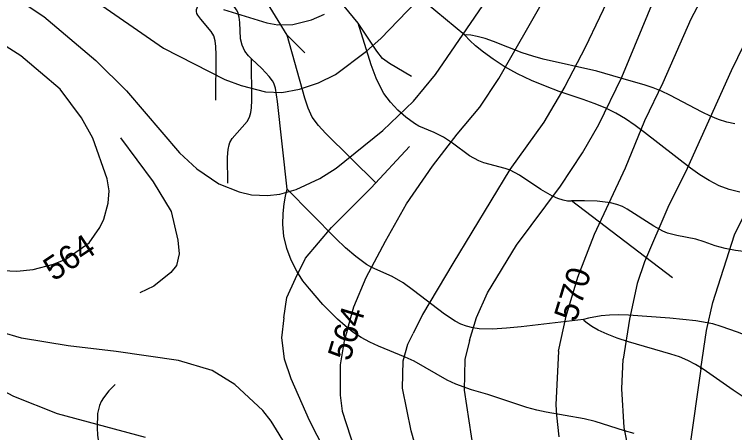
# Model space of a CAD drawing. Extents: x -709584 to -702006, y -1161789 to -1157496.
# Drawn here: x -708757 to -708453.2, y -1159394.7 to -1159218.3 of the extents above; entities that cross this region are included whole.
import ezdxf

# ---------------------------------------------------------------- set-up
doc = ezdxf.new("R2010")
doc.units = 0
for name, color, linetype in [('120_vrstevnice hlavní', 7, 'Continuous'), ('121_vrstevnice hlavní_popis', 7, 'Continuous'), ('122_vrstevnice základní', 7, 'Continuous'), ('124_vrstevnice doplňková', 7, 'Continuous'), ('411_akumulovaný odtok', 7, 'Continuous')]:
    doc.layers.add(name, color=color, linetype=linetype)

msp = doc.modelspace()

# ---------------------------------------------------------------- linework, layer by layer
at = {"layer": '120_vrstevnice hlavní'}
for points in [[(-708527.53, -1159360.45), (-708524.28, -1159345.54), (-708519.4, -1159329.21), (-708512.35, -1159311.03), (-708499.21, -1159283.03), (-708491.06, -1159263.03), (-708483.35, -1159247.03), (-708471.49, -1159220.17), (-708459.92, -1159197.88), (-708451.2, -1159183.02)], [(-708725.65, -1159210.6), (-708694.07, -1159232.45), (-708668.21, -1159245.74), (-708661.36, -1159248.31), (-708651.07, -1159250.88), (-708644.21, -1159251.17), (-708636.78, -1159249.74), (-708628.78, -1159247.17), (-708621.64, -1159243.6), (-708608.5, -1159233.74), (-708602.5, -1159228.45), (-708587.64, -1159213.03)], [(-708826.94, -1159323.82), (-708814.06, -1159338.47), (-708804.34, -1159349.19), (-708789.88, -1159359.89), (-708771.36, -1159372.04), (-708757.47, -1159379.42), (-708738.96, -1159386.65), (-708701.93, -1159396.63)], [(-708527.53, -1159360.45), (-708528.69, -1159383.06), (-708528.4, -1159387.4), (-708527.44, -1159396.57)]]:
    msp.add_lwpolyline(points, dxfattribs=at)
msp.add_open_spline([(-708527.53, -1159360.45), (-708527.53, -1159360.45)], degree=1, dxfattribs=at)
at = {"layer": '122_vrstevnice základní'}
for points in [[(-708335.91, -1158914.73), (-708344.48, -1158941.87), (-708350.34, -1158957.58), (-708362.77, -1158981.3), (-708376.77, -1159002.02), (-708381.63, -1159011.59), (-708384.49, -1159021.59), (-708385.63, -1159030.16), (-708385.34, -1159041.59), (-708383.63, -1159063.88), (-708383.34, -1159088.73), (-708385.06, -1159104.73), (-708389.77, -1159123.31), (-708393.34, -1159133.02), (-708399.06, -1159144.74), (-708416.49, -1159171.17), (-708441.35, -1159214.6), (-708454.63, -1159242.03), (-708473.21, -1159283.31), (-708481.35, -1159299.74), (-708491.2, -1159322.74), (-708494.33, -1159331.82), (-708497.58, -1159346.85), (-708500.21, -1159363.79)], [(-708467.47, -1159367.8), (-708465.02, -1159351.65), (-708462.35, -1159339.89), (-708453.28, -1159311.24), (-708445.63, -1159295.89), (-708431.34, -1159263.03), (-708425.92, -1159247.6), (-708423.77, -1159239.03), (-708415.77, -1159218.45), (-708399.49, -1159185.88), (-708383.56, -1159157.17), (-708372.34, -1159135.74), (-708364.2, -1159116.02), (-708360.77, -1159103.31), (-708359.06, -1159093.3), (-708357.34, -1159055.3), (-708354.2, -1159033.02), (-708352.48, -1159027.3), (-708343.2, -1159007.3), (-708328.77, -1158969.3), (-708323.34, -1158949.3), (-708319.63, -1158931.3), (-708315.91, -1158917.3)], [(-708449.92, -1158973.3), (-708462.2, -1158983.01), (-708469.63, -1158991.16), (-708474.2, -1158998.44), (-708476.06, -1159005.59), (-708476.49, -1159014.16), (-708475.63, -1159024.16), (-708473.49, -1159038.16), (-708471.2, -1159046.73), (-708458.2, -1159081.88), (-708455.78, -1159093.3), (-708455.35, -1159101.88), (-708456.2, -1159110.74), (-708458.63, -1159119.31), (-708465.06, -1159133.88), (-708480.21, -1159160.31), (-708498.06, -1159194.17), (-708516.21, -1159232.17), (-708524.78, -1159248.74), (-708533.64, -1159263.74), (-708548.07, -1159283.74), (-708572.15, -1159323.39), (-708584.85, -1159344.92), (-708588.75, -1159352.96)], [(-708565.03, -1159355.86), (-708562.06, -1159346.23), (-708557.5, -1159335.77), (-708545.21, -1159315.6), (-708526.64, -1159290.74), (-708517.35, -1159276.74), (-708510.49, -1159264.74), (-708500.78, -1159244.74), (-708486.78, -1159210.74), (-708472.63, -1159184.74), (-708459.92, -1159164.74), (-708449.78, -1159146.74)], [(-708752.5, -1159213.88), (-708744.65, -1159219.17), (-708722.65, -1159237.74), (-708709.79, -1159250.46), (-708687.36, -1159276.74), (-708680.07, -1159283.46), (-708670.79, -1159289.74), (-708662.21, -1159293.17), (-708657.07, -1159294.46), (-708650.21, -1159294.74), (-708645.07, -1159294.17), (-708638.21, -1159292.17), (-708628.21, -1159287.46), (-708621.35, -1159283.17), (-708601.64, -1159267.31), (-708588.64, -1159254.88), (-708579.35, -1159243.6), (-708557.92, -1159212.17)], [(-708616.09, -1159349.62), (-708613.83, -1159341.69), (-708608.62, -1159329.27), (-708600.48, -1159313.92), (-708591.64, -1159298.17), (-708580.64, -1159282.31), (-708570.21, -1159268.74), (-708560.64, -1159257.46), (-708552.64, -1159245.31), (-708533.21, -1159211.03)], [(-708668.79, -1159216.17), (-708650.5, -1159221.88), (-708645.93, -1159222.6), (-708639.64, -1159222.45), (-708631.64, -1159220.6), (-708626.21, -1159218.17)], [(-708728.65, -1159261.89), (-708737.65, -1159249.74), (-708754.36, -1159235.74), (-708760.5, -1159231.74)], [(-708764.79, -1159326.17), (-708755.93, -1159326.6), (-708749.08, -1159325.89), (-708740.5, -1159323.6), (-708735.36, -1159321.6), (-708725.5, -1159314.6), (-708720.93, -1159308.17), (-708719.36, -1159304.74), (-708717.5, -1159297.89), (-708717.07, -1159292.74), (-708717.93, -1159287.6), (-708723.93, -1159270.46), (-708728.65, -1159261.89)], [(-708641.61, -1159401.55), (-708648.7, -1159389.98), (-708652.17, -1159385.35), (-708664.03, -1159374.5), (-708673.58, -1159368.57), (-708687.76, -1159364.38), (-708714.08, -1159360.47), (-708734.33, -1159358.16), (-708754, -1159354.83), (-708771.36, -1159349.77), (-708782.64, -1159344.56), (-708787.99, -1159340.95), (-708807.24, -1159326.24)], [(-708616.09, -1159349.62), (-708617.95, -1159356.01), (-708619.68, -1159366.16), (-708619.68, -1159378.93), (-708618.76, -1159385.64), (-708609.79, -1159413.41)], [(-708581.15, -1159424.41), (-708589.69, -1159394.03), (-708593.37, -1159376.03), (-708593.08, -1159364.42), (-708591.06, -1159357.46), (-708588.75, -1159352.96)], [(-708565.03, -1159355.86), (-708567.06, -1159363.84), (-708567.34, -1159376.9), (-708563.36, -1159402.71)], [(-708496.97, -1159406.47), (-708499.86, -1159392.58), (-708500.84, -1159376.26), (-708500.21, -1159363.79)], [(-708467.47, -1159367.8), (-708472.21, -1159401.5)]]:
    msp.add_lwpolyline(points, dxfattribs=at)
for points in [[(-708616.09, -1159349.62), (-708616.09, -1159349.62)], [(-708588.75, -1159352.96), (-708588.75, -1159352.96)], [(-708565.03, -1159355.86), (-708565.03, -1159355.86)], [(-708500.21, -1159363.79), (-708500.21, -1159363.79)], [(-708467.47, -1159367.8), (-708467.47, -1159367.8)]]:
    msp.add_open_spline(points, degree=1, dxfattribs=at)
at = {"layer": '124_vrstevnice doplňková'}
for points in [[(-708712.32, -1159270.36), (-708698.5, -1159288.89), (-708690.93, -1159301.46), (-708688.07, -1159313.6), (-708687.5, -1159319.32), (-708688.66, -1159324.25), (-708690.98, -1159327.15), (-708698.22, -1159332.89), (-708704.07, -1159335.75)], [(-708643.39, -1159346.28), (-708642.16, -1159337.77), (-708638.5, -1159329.75), (-708634.21, -1159321.17), (-708623.21, -1159308.17), (-708606.5, -1159291.46), (-708590.35, -1159274.03)], [(-708643.39, -1159346.28), (-708644.35, -1159354.73), (-708643.19, -1159363.61), (-708640.46, -1159371.9), (-708632.72, -1159389.44), (-708622.78, -1159408.71), (-708617.13, -1159429.96), (-708613.95, -1159447.26), (-708613.4, -1159474.03), (-708617.82, -1159495.44)]]:
    msp.add_lwpolyline(points, dxfattribs=at)
msp.add_open_spline([(-708643.39, -1159346.28), (-708643.39, -1159346.28)], degree=1, dxfattribs=at)
at = {"layer": '411_akumulovaný odtok'}
for p, q in [((-708634.49, -1159234.5), (-708641.99, -1159227)), ((-708479.49, -1159329.5), (-708521.99, -1159297))]:
    msp.add_line(p, q, dxfattribs=at)
for points in [[(-708566.99, -1159227), (-708587.4, -1159210.06), (-708594.54, -1159203.78), (-708598.9, -1159199.6), (-708609.42, -1159188.58), (-708644.54, -1159150.41), (-708650.86, -1159143.82), (-708655.23, -1159139.63), (-708660.36, -1159135.49), (-708666.62, -1159131.24), (-708672.99, -1159127.28), (-708681.99, -1159122)], [(-708641.99, -1159227), (-708652.92, -1159208.98), (-708655.06, -1159204.72), (-708656.1, -1159201.77), (-708656.79, -1159197.46), (-708657.48, -1159188.6), (-708658.05, -1159185.63), (-708659.44, -1159181.13), (-708664.48, -1159167.88), (-708665.28, -1159164.74), (-708665.42, -1159162.92), (-708665.33, -1159161.02), (-708664.97, -1159159.1), (-708663.78, -1159155.58), (-708661.99, -1159152)], [(-708611.99, -1159222), (-708649.35, -1159176.42), (-708654.63, -1159169.6), (-708656.52, -1159166.6), (-708658.17, -1159163.06), (-708659.65, -1159159.17), (-708661.99, -1159152)], [(-708656.99, -1159237), (-708658.27, -1159235.74), (-708659.76, -1159233.74), (-708660.99, -1159231.2), (-708661.63, -1159228.52), (-708661.97, -1159221.61), (-708662.24, -1159219.41), (-708662.84, -1159217.35), (-708663.34, -1159216.38), (-708664.64, -1159214.56), (-708666.17, -1159212.83), (-708673.6, -1159205.31), (-708674.95, -1159203.57), (-708675.84, -1159201.73), (-708676, -1159199.79), (-708675.69, -1159197.73), (-708674.47, -1159193.74), (-708671.99, -1159187)], [(-708671.99, -1159254.5), (-708671.86, -1159235.3), (-708672, -1159231.76), (-708672.29, -1159229.48), (-708672.92, -1159227.34), (-708674.03, -1159225.44), (-708678.42, -1159220.29), (-708679.61, -1159218.63), (-708680.01, -1159217.81), (-708680.21, -1159216.97), (-708680.17, -1159216.14), (-708678.87, -1159212.69), (-708678.64, -1159211.74), (-708678.66, -1159210.65), (-708678.87, -1159209.44), (-708679.69, -1159206.86), (-708681.99, -1159202)], [(-708589.49, -1159244.5), (-708598.76, -1159239), (-708601.8, -1159236.81), (-708604.16, -1159233.82), (-708611.99, -1159222)], [(-708521.99, -1159297), (-708522.49, -1159297.12), (-708523.73, -1159297.02), (-708525.54, -1159296.65), (-708527.76, -1159295.97), (-708530.09, -1159294.97), (-708535.03, -1159292.18), (-708543.98, -1159286.13), (-708547.84, -1159284.05), (-708550.02, -1159283.27), (-708559.03, -1159280.87), (-708561.19, -1159280.04), (-708565.02, -1159277.89), (-708572.27, -1159272.58), (-708575.96, -1159270.08), (-708579.99, -1159268.06), (-708586.4, -1159265.39), (-708588.31, -1159264.29), (-708591.91, -1159261.67), (-708595.28, -1159258.63), (-708598.39, -1159255.28), (-708601.13, -1159251.61), (-708602.32, -1159249.57), (-708604.39, -1159245.15), (-708606.47, -1159239.53), (-708611.99, -1159222)], [(-708604.49, -1159289.5), (-708625.75, -1159268.41), (-708628.77, -1159265.15), (-708631.37, -1159261.64), (-708633.14, -1159257.78), (-708634.5, -1159253.67), (-708641.99, -1159227)], [(-708453.13, -1159264.37), (-708456.57, -1159263.67), (-708460.02, -1159262.58), (-708463.44, -1159261.16), (-708466.85, -1159259.53), (-708480.51, -1159252.29), (-708484, -1159250.64), (-708487.56, -1159249.19), (-708490.95, -1159248.07), (-708501.27, -1159245.23), (-708511.3, -1159242.2), (-708533.97, -1159237.2), (-708538.34, -1159235.95), (-708542.91, -1159234.41), (-708554.91, -1159229.65), (-708558.47, -1159228.43), (-708561.8, -1159227.55), (-708564.48, -1159227.05), (-708566.27, -1159226.88), (-708566.99, -1159227)], [(-708451.06, -1159293.32), (-708455.52, -1159292.22), (-708459.78, -1159290.55), (-708463.9, -1159288.41), (-708467.9, -1159285.91), (-708471.83, -1159283.17), (-708491.17, -1159268.04), (-708495.13, -1159265.12), (-708499.19, -1159262.38), (-708503.38, -1159259.91), (-708507.84, -1159257.72), (-708512.44, -1159255.81), (-708517.14, -1159254.1), (-708527.18, -1159250.75), (-708532.95, -1159248.61), (-708538.94, -1159246.13), (-708544.88, -1159243.32), (-708550.47, -1159240.22), (-708555.12, -1159237.2), (-708559.15, -1159234.22), (-708562.47, -1159231.49), (-708564.96, -1159229.24), (-708566.99, -1159227)], [(-708666.99, -1159289.5), (-708667.14, -1159278.52), (-708666.92, -1159275.31), (-708666.5, -1159273.3), (-708666.15, -1159272.35), (-708665.11, -1159270.61), (-708658.83, -1159263.41), (-708657.82, -1159261.66), (-708657.24, -1159259.72), (-708656.97, -1159257.66), (-708656.85, -1159254.45), (-708656.99, -1159237)], [(-708641.99, -1159292), (-708646.01, -1159255.04), (-708646.93, -1159249.41), (-708647.64, -1159247.32), (-708648.16, -1159246.33), (-708649.56, -1159244.41), (-708652.67, -1159241.12), (-708656.99, -1159237)], [(-708495.56, -1159395.06), (-708499.64, -1159393.96), (-708512.02, -1159390.12), (-708516.63, -1159388.97), (-708532.7, -1159386.12), (-708536.65, -1159385.27), (-708540.84, -1159384.12), (-708557.33, -1159378.73), (-708564.2, -1159376.68), (-708570.85, -1159374.3), (-708574.44, -1159372.57), (-708588.46, -1159364.62), (-708592.14, -1159362.9), (-708603.47, -1159358.25), (-708607.16, -1159356.57), (-708610.72, -1159354.65), (-708614.23, -1159352.31), (-708617.57, -1159349.67), (-708620.76, -1159346.81), (-708626.86, -1159340.64), (-708632.61, -1159334.09), (-708635.33, -1159330.66), (-708637.95, -1159326.62), (-708640.3, -1159322.01), (-708642.17, -1159317.01), (-708643.37, -1159311.83), (-708643.81, -1159306.88), (-708643.72, -1159302.23), (-708643.3, -1159298.15), (-708642.74, -1159294.9), (-708641.99, -1159292)], [(-708516.99, -1159347), (-708543.31, -1159350.13), (-708549.49, -1159350.72), (-708555.29, -1159351.05), (-708560.95, -1159350.9), (-708563.69, -1159350.54), (-708566.33, -1159349.87), (-708568.73, -1159348.92), (-708571.05, -1159347.71), (-708575.54, -1159344.78), (-708588.62, -1159334.71), (-708593.06, -1159331.58), (-708597.66, -1159328.91), (-708606.19, -1159325.11), (-708608.55, -1159323.74), (-708613.03, -1159320.46), (-708617.31, -1159316.74), (-708621.5, -1159312.77), (-708641.99, -1159292)], [(-708411.99, -1159322), (-708446.13, -1159318.69), (-708452.86, -1159317.83), (-708457.24, -1159317.04), (-708461.45, -1159315.93), (-708466.09, -1159314.18), (-708469.59, -1159313.12), (-708477.58, -1159311.58), (-708481.5, -1159310.52), (-708483.5, -1159309.7), (-708487.35, -1159307.63), (-708498.57, -1159300.4), (-708500.56, -1159299.37), (-708502.91, -1159298.48), (-708505.53, -1159297.83), (-708511.17, -1159297.11), (-708516.5, -1159296.91), (-708521.99, -1159297)], [(-708334.49, -1159404.5), (-708371.5, -1159380.77), (-708385.05, -1159372.44), (-708391.93, -1159368.66), (-708395.43, -1159366.97), (-708398.99, -1159365.47), (-708402.63, -1159364.25), (-708406.13, -1159363.4), (-708409.7, -1159362.77), (-708424.25, -1159361.03), (-708431.45, -1159359.75), (-708438.42, -1159357.67), (-708452.08, -1159352.36), (-708458.96, -1159349.9), (-708462.45, -1159348.9), (-708469.62, -1159347.56), (-708480.56, -1159346.47), (-708498, -1159345.22), (-708502.19, -1159345.07), (-708506.06, -1159345.2), (-708509.56, -1159345.53), (-708514.9, -1159346.41), (-708516.99, -1159347)], [(-708404.37, -1159395.65), (-708407.85, -1159394.07), (-708411.43, -1159392.77), (-708418.82, -1159390.72), (-708433.76, -1159387.09), (-708437.39, -1159385.94), (-708440.91, -1159384.56), (-708444.28, -1159382.9), (-708447.55, -1159381.01), (-708453.89, -1159376.78), (-708466.43, -1159367.98), (-708469.66, -1159366.01), (-708473, -1159364.27), (-708476.48, -1159362.81), (-708480.08, -1159361.59), (-708498.04, -1159356.47), (-708502.72, -1159354.92), (-708507.02, -1159353.26), (-708510.74, -1159351.54), (-708513.44, -1159349.99), (-708515.44, -1159348.61), (-708516.65, -1159347.57), (-708516.99, -1159347)], [(-708714.49, -1159374.5), (-708717.2, -1159377.19), (-708719.41, -1159380.02), (-708720.37, -1159381.65), (-708721.12, -1159383.38), (-708721.91, -1159386.73), (-708722.06, -1159392.77), (-708721.91, -1159395.78), (-708721.55, -1159398.72), (-708720.85, -1159401.51), (-708718.32, -1159407.45), (-708718.03, -1159408.83), (-708717.83, -1159411.72), (-708717.95, -1159414.7), (-708718.41, -1159419.28), (-708721.99, -1159447)]]:
    msp.add_lwpolyline(points, dxfattribs=at)

# ---------------------------------------------------------------- texts
at = {"layer": '121_vrstevnice hlavní_popis'}
for s, rotation, p in [('564', 33.8141, (-708740.43, -1159331.12)), ('570', 73.0592, (-708520.07, -1159348.34)), ('564', 73.0206, (-708615.54, -1159364.97))]:
    msp.add_text(s, height=10, rotation=rotation, dxfattribs=at).set_placement(p)

doc.saveas('drawing.dxf')
